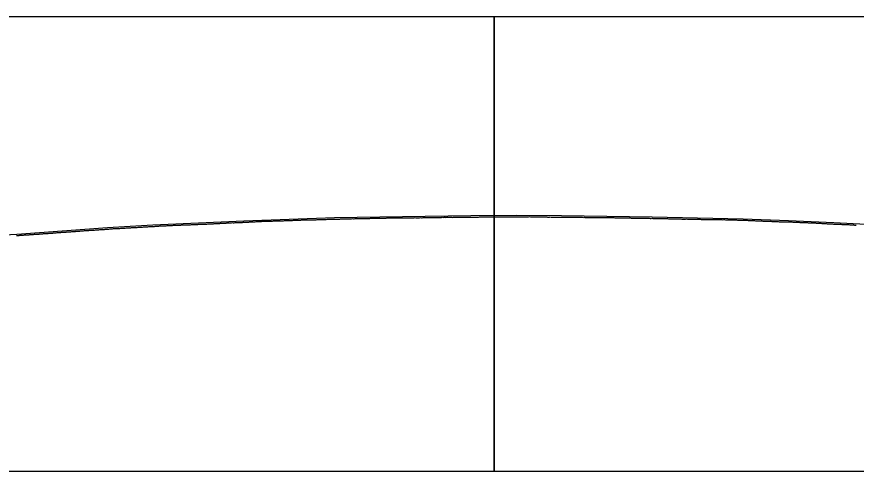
# Model space of a CAD drawing. Extents: x -3627 to 47473, y 2850 to 4350.
# Drawn here: x 25927 to 26852, y 3350 to 3850 of the extents above; entities that cross this region are included whole.
import ezdxf

# ---------------------------------------------------------------- set-up
doc = ezdxf.new("R2010")
doc.units = 0
for name, color, linetype in [('RD_DDB_Profile_EX', 7, 'Continuous'), ('RD_DDB_Profile_PR', 7, 'Continuous'), ('RD_SHT_ShtClip', 7, 'Continuous')]:
    doc.layers.add(name, color=color, linetype=linetype)

msp = doc.modelspace()

# ---------------------------------------------------------------- linework, layer by layer
at = {"layer": 'RD_DDB_Profile_EX'}
for points in [[(26164.836586, 3623.47488), (26165.833164, 3623.430385), (26166.827027, 3623.433305), (26167.828747, 3623.484015), (26168.829923, 3623.534665), (26169.831951, 3623.58217), (26170.833135, 3623.585925), (26171.834859, 3623.63357), (26172.8287, 3623.68641), (26173.825274, 3623.69468), (26174.827289, 3623.742265), (26175.82849, 3623.792905), (26176.830212, 3623.843595), (26177.832223, 3623.941255), (26178.833434, 3624.03899), (26179.826948, 3623.99764), (26180.828448, 3624.04817), (26181.825539, 3624.194675), (26182.827537, 3624.19529), (26183.828765, 3624.24877), (26184.830487, 3624.299465), (26185.831997, 3624.35002), (26186.825486, 3624.444335), (26187.827206, 3624.49507), (26188.828717, 3624.548405), (26189.830438, 3624.551845), (26190.827044, 3624.604075), (26191.829228, 3624.65218), (26193.047211, 3624.74667), (26194.049018, 3624.79743), (26195.050581, 3624.800885), (26196.044025, 3624.855975), (26197.045587, 3624.90676), (26198.047395, 3625.002315), (26199.053205, 3625.09874), (26200.046401, 3625.101295), (26201.048213, 3625.107185), (26202.050025, 3625.15532), (26203.043219, 3625.205275), (26204.045029, 3625.20599), (26205.046602, 3625.209305), (26206.048414, 3625.21), (26207.041838, 3625.25987), (26208.043413, 3625.26313), (26209.049686, 3625.262275), (26210.051498, 3625.312945), (26211.044686, 3625.3129), (26212.046497, 3625.361105), (26213.048307, 3625.361795), (26214.049889, 3625.410135), (26215.043301, 3625.45757), (26216.044883, 3625.510795), (26217.046694, 3625.511505), (26218.048504, 3625.55984), (26219.046158, 3625.60813), (26220.047968, 3625.658855), (26221.049779, 3625.659585), (26222.042958, 3625.70715), (26223.044768, 3625.70789), (26224.046577, 3625.708635), (26225.048168, 3625.80714), (26226.041561, 3625.80932), (26227.043152, 3625.814755), (26228.044961, 3625.863175), (26229.051254, 3625.90994), (26230.044428, 3625.9145), (26231.046237, 3626.01062), (26232.048047, 3626.059085), (26233.049645, 3626.05993), (26234.043026, 3626.06204), (26235.044834, 3626.11278), (26236.046434, 3626.163595), (26237.048244, 3626.214335), (26238.04102, 3626.21423), (26239.047318, 3626.26328), (26240.049131, 3626.35961), (26241.042503, 3626.40946), (26242.044313, 3626.412425), (26243.04574, 3626.46314), (26244.047756, 3626.51382), (26245.041119, 3626.46799), (26246.04255, 3626.51867), (26247.044361, 3626.56939), (26248.050869, 3626.568385), (26249.043851, 3626.57036), (26250.045663, 3626.62106), (26251.047474, 3626.66965), (26252.040656, 3626.719395), (26253.042466, 3626.72222), (26254.044276, 3626.725005), (26255.045915, 3626.72558), (26256.039263, 3626.771305), (26257.045578, 3626.77247), (26258.047021, 3626.823135), (26259.049028, 3626.87171), (26260.042374, 3626.92157), (26261.043821, 3626.924295), (26262.045633, 3626.98108), (26263.047633, 3626.981665), (26264.040616, 3626.977475), (26265.042426, 3627.02616)], [(26265.042426, 3627.02616), (26266.048746, 3627.075255), (26267.050391, 3627.077855), (26268.043728, 3627.125715), (26269.045186, 3627.17439), (26270.047, 3627.225115), (26271.040516, 3627.2749), (26272.041978, 3627.32363), (26273.04379, 3627.27631), (26274.045781, 3627.28081), (26275.04328, 3627.37513), (26276.045091, 3627.3778), (26277.046902, 3627.378505), (26278.048555, 3627.427195), (26279.041876, 3627.42705), (26280.043686, 3627.429675), (26281.045163, 3627.480345), (26282.047151, 3627.480985), (26283.044988, 3627.479225), (26284.046463, 3627.529895), (26285.03978, 3627.577855), (26286.046291, 3627.578775), (26287.047764, 3627.63135), (26288.041083, 3627.633125), (26289.047411, 3627.67839), (26290.049064, 3627.728995), (26291.042385, 3627.776935), (26292.044195, 3627.777655), (26293.041695, 3627.77972), (26294.043688, 3627.78034), (26295.045497, 3627.781025), (26296.042996, 3627.829285), (26297.044808, 3627.881915), (26298.0468, 3627.832515), (26299.044298, 3627.828845), (26300.046109, 3627.877575), (26301.039438, 3627.92547), (26302.045599, 3627.87841), (26303.04741, 3627.927125), (26304.040741, 3627.97501), (26305.046713, 3627.92804), (26306.048712, 3628.024695), (26307.042045, 3628.07455), (26308.048013, 3628.02559), (26309.041351, 3628.069405), (26310.043348, 3628.070095), (26311.049313, 3628.077165), (26312.042653, 3628.122975), (26313.044463, 3628.16968), (26314.046108, 3628.172325), (26315.043955, 3628.222515), (26316.045408, 3628.2232), (26317.038748, 3628.271035), (26318.045258, 3628.270005), (26319.046709, 3628.314605), (26320.04005, 3628.2726), (26321.046366, 3628.271665), (26322.048009, 3628.32228), (26323.041353, 3628.372135), (26324.047668, 3628.41913), (26325.04065, 3628.375185), (26326.042655, 3628.3758), (26327.048969, 3628.37283), (26328.041951, 3628.422655), (26329.043763, 3628.47129), (26330.05027, 3628.422385), (26331.043252, 3628.42221), (26332.045064, 3628.518745), (26333.042918, 3628.566905), (26334.044554, 3628.569645), (26335.046365, 3628.620365), (26336.048005, 3628.62306), (26337.041355, 3628.67084), (26338.043359, 3628.717355), (26339.049305, 3628.716335), (26340.042854, 3628.71821), (26341.044295, 3628.72099), (26342.0463, 3628.77164), (26343.039283, 3628.77353), (26344.041285, 3628.820065), (26345.047236, 3628.819065), (26346.049242, 3628.871795), (26347.042225, 3628.87368), (26348.044228, 3628.824315), (26349.045679, 3628.872955), (26350.039211, 3628.924775), (26351.045167, 3628.92177), (26352.047171, 3628.97038), (26353.040515, 3628.924325), (26354.041965, 3628.924995), (26355.043964, 3628.971615), (26356.049924, 3628.97265), (26357.043458, 3628.974475), (26358.04491, 3628.975145), (26359.046911, 3628.971775), (26360.039893, 3628.9236), (26361.041891, 3628.926255), (26362.047856, 3628.9753), (26363.041385, 3628.973065), (26364.04284, 3628.92777), (26365.044839, 3628.976405)], [(26365.044839, 3628.976405), (26366.046301, 3628.97708), (26367.039818, 3628.9749), (26368.046141, 3628.975955), (26369.047787, 3628.97656), (26370.041121, 3628.97443), (26371.042767, 3628.975055), (26372.044577, 3628.97774), (26373.037744, 3628.97554), (26374.044069, 3628.92856), (26375.045717, 3628.97915), (26376.047528, 3629.027895), (26377.040694, 3629.02961), (26378.042504, 3629.028365), (26379.044314, 3629.027165), (26380.042159, 3629.029265), (26381.043784, 3629.07808), (26382.045594, 3629.030715), (26383.047404, 3629.081405), (26384.040387, 3629.129325), (26385.042197, 3629.078145), (26386.043832, 3629.080815), (26387.045644, 3629.21857), (26388.038953, 3629.22211), (26389.040762, 3629.22842), (26390.042571, 3629.277355), (26391.044379, 3629.27812), (26392.045707, 3629.27892), (26393.039003, 3629.276985), (26394.040814, 3629.32601), (26395.047155, 3629.326745), (26396.048967, 3629.37753), (26397.042262, 3629.32914), (26398.043906, 3629.37822), (26399.045717, 3629.379005), (26400.047528, 3629.333215), (26401.04051, 3629.381315), (26402.042321, 3629.38208), (26403.043974, 3629.382905), (26404.045786, 3629.38367), (26405.039062, 3629.381855), (26406.040871, 3629.38428), (26407.04268, 3629.339915), (26408.044489, 3629.38581), (26409.037321, 3629.43407), (26410.039131, 3629.483265), (26411.045488, 3629.43544), (26412.047301, 3629.4362), (26413.040565, 3629.432845), (26414.042226, 3629.385285), (26415.044037, 3629.389185), (26416.045848, 3629.43685), (26417.039103, 3629.43514), (26418.040642, 3629.43896), (26419.042453, 3629.49123), (26420.044124, 3629.442025), (26421.045937, 3629.4413), (26422.039179, 3629.4882), (26423.040988, 3629.49045), (26424.042798, 3629.54123), (26425.044358, 3629.541985), (26426.042153, 3629.54147), (26427.043965, 3629.58934), (26428.045776, 3629.59014), (26429.047587, 3629.589535), (26430.04057, 3629.59074), (26431.042381, 3629.64154), (26432.044192, 3629.64234), (26433.046003, 3629.64449), (26434.038986, 3629.69294), (26435.040797, 3629.69374), (26436.047177, 3629.69268), (26437.0404, 3629.74251), (26438.041972, 3629.74058), (26439.043785, 3629.742745), (26440.045598, 3629.744875), (26441.038936, 3629.744655), (26442.040744, 3629.79545), (26443.042326, 3629.747505), (26444.044137, 3629.748285), (26445.041924, 3629.794995), (26446.043734, 3629.8445), (26447.045319, 3629.84529), (26448.047132, 3629.846105), (26449.040336, 3629.848445), (26450.042146, 3629.847985), (26451.04374, 3629.84754), (26452.036938, 3629.848585), (26453.038748, 3629.89818), (26454.045142, 3629.89586), (26455.046954, 3629.849115), (26456.039936, 3629.89892), (26457.041748, 3629.89852), (26458.043559, 3629.898155), (26459.045371, 3629.90015), (26460.038353, 3629.901115), (26461.040164, 3629.900765), (26462.041976, 3629.897075), (26463.048375, 3629.894735), (26464.041466, 3629.949085), (26465.043277, 3629.90106)], [(26465.043277, 3629.90106), (26466.045089, 3629.852995), (26467.038269, 3629.903945), (26468.040077, 3629.95251), (26469.041694, 3629.95222), (26470.043505, 3629.953055), (26471.036677, 3629.95394), (26472.042995, 3629.952785), (26473.044807, 3629.9536), (26474.046431, 3630.00227), (26475.0396, 3630.00315), (26476.04151, 3630.00394), (26477.043138, 3630.004755), (26478.036303, 3630.00457), (26479.042713, 3630.00451), (26480.044439, 3629.907345), (26481.037605, 3629.906125), (26482.044014, 3630.00399), (26483.04564, 3630.05373), (26484.038907, 3630.05456), (26485.045316, 3630.052385), (26486.038298, 3629.953265), (26487.040109, 3629.95408), (26488.046617, 3629.95404), (26489.039599, 3630.001645), (26490.041411, 3630.0514), (26491.039182, 3630.04922), (26492.0409, 3630.09889), (26493.047301, 3630.04886), (26494.040484, 3630.048675), (26495.042096, 3629.999505), (26496.039977, 3629.99845), (26497.041787, 3629.999285), (26498.043396, 3630.00009), (26499.041168, 3629.999145), (26500.043089, 3629.902245), (26501.036072, 3629.949715), (26502.042469, 3629.947435), (26503.044281, 3629.89944), (26504.037374, 3629.851555), (26505.04377, 3629.9469), (26506.045582, 3629.946545), (26507.038564, 3629.89872), (26508.045071, 3629.89759), (26509.038269, 3629.84741), (26510.044443, 3629.8488), (26511.046257, 3629.799575), (26512.039456, 3629.65311), (26513.045847, 3629.702155), (26514.038948, 3629.7032), (26515.040759, 3629.7539), (26516.047148, 3629.65424), (26517.040131, 3629.700245), (26518.041943, 3629.702235), (26519.039728, 3629.651715), (26520.041538, 3629.6537), (26521.043243, 3629.606855), (26522.04103, 3629.60259), (26523.04284, 3629.604565), (26524.035822, 3629.651795), (26525.042207, 3629.65087), (26526.044019, 3629.602875), (26527.041935, 3629.60247), (26528.043508, 3629.597745), (26529.04532, 3629.59848), (26530.043109, 3629.647985), (26531.044682, 3629.552725), (26532.037903, 3629.555295), (26533.039713, 3629.553245), (26534.046222, 3629.550965), (26535.047795, 3629.552965), (26536.041015, 3629.552825), (26537.042826, 3629.40747), (26538.044405, 3629.40674), (26539.046219, 3629.552195), (26540.039429, 3629.40593), (26541.04136, 3629.503975), (26542.042946, 3629.455895), (26543.036152, 3629.40575), (26544.042542, 3629.356165), (26545.044128, 3629.40551), (26546.045942, 3629.40492), (26547.039145, 3629.453515), (26548.041072, 3629.40541), (26549.042666, 3629.406065), (26550.044478, 3629.357945), (26551.037673, 3629.30901), (26552.039272, 3629.35488), (26553.041084, 3629.2591), (26554.047591, 3629.308185), (26555.040686, 3629.305585), (26556.042287, 3629.25626), (26557.04421, 3629.15925), (26558.045927, 3629.158705), (26559.039112, 3629.206255), (26560.040829, 3629.256915), (26561.042745, 3629.207595), (26562.035834, 3629.1585), (26563.037447, 3629.10918), (26564.043954, 3629.109335), (26565.045674, 3629.061075)], [(26565.045674, 3629.061075), (26566.038853, 3629.059815), (26567.040572, 3629.109345), (26568.042485, 3629.06109), (26569.044107, 3629.061755), (26570.037189, 3629.110485), (26571.039099, 3629.110105), (26572.040823, 3629.061805), (26573.06287, 3629.159435), (26574.040314, 3629.10852), (26575.042223, 3629.06132), (26576.043851, 3629.014065), (26577.045579, 3629.061655), (26578.038835, 3629.06146), (26579.040469, 3629.063165), (26580.042372, 3629.01384), (26581.039495, 3629.01617), (26582.041305, 3629.01688), (26583.043043, 3629.064915), (26584.044784, 3629.06564), (26585.037999, 3629.0163), (26586.039658, 3628.96788), (26587.041547, 3628.967755), (26588.038666, 3628.91948), (26589.040475, 3628.821), (26590.042225, 3628.821715), (26591.043978, 3628.82243), (26592.037085, 3628.822255), (26593.038837, 3628.822285), (26594.040712, 3628.77371), (26595.037826, 3628.72562), (26596.039635, 3628.72581), (26597.041397, 3628.777145), (26598.043161, 3628.777895), (26599.036242, 3628.67827), (26600.038051, 3628.678495), (26601.039768, 3628.679265), (26602.041627, 3628.63053), (26603.038779, 3628.63267), (26604.040514, 3628.534275), (26605.042326, 3628.43541), (26606.035379, 3628.484445), (26607.037156, 3628.485185), (26608.038966, 3628.43631), (26609.040776, 3628.437055), (26610.037912, 3628.439575), (26611.039675, 3628.440065), (26612.041509, 3628.440585), (26613.034534, 3628.340875), (26614.036302, 3628.34162), (26615.038111, 3628.342365), (26616.039921, 3628.343295), (26617.041718, 3628.294015), (26618.043529, 3628.244885), (26619.036537, 3628.29442), (26620.038323, 3628.34491), (26621.035444, 3628.29764), (26622.330549, 3628.248665), (26623.039065, 3628.24909), (26624.040881, 3628.24973), (26625.033871, 3628.199395), (26626.035704, 3628.15003), (26627.037694, 3628.250275), (26628.039683, 3628.20058), (26629.100011, 3628.05387), (26630.034531, 3628.10069), (26631.036468, 3628.200755), (26632.0384, 3628.10097), (26633.040325, 3627.951365), (26634.042259, 3628.001505), (26635.044194, 3628.00163), (26636.037046, 3628.051225), (26637.038928, 3628.00142), (26638.04081, 3627.951495), (26639.042679, 3627.95164), (26640.04456, 3627.951715), (26641.033169, 3627.95213), (26642.035051, 3627.9023), (26642.638934, 3627.932485), (26643.036912, 3627.95223), (26644.038741, 3627.952085), (26645.04057, 3627.85224), (26646.042382, 3627.852195), (26647.044212, 3627.852155), (26648.036971, 3627.85157), (26649.034611, 3627.85239), (26649.408396, 3627.83372), (26650.036408, 3627.802585), (26651.038177, 3627.80241), (26652.035745, 3627.703465), (26653.037523, 3627.703275), (26654.039302, 3627.702965), (26655.036891, 3627.703655), (26656.177858, 3627.6465), (26657.040405, 3627.60331), (26658.037947, 3627.604005), (26659.039649, 3627.603685), (26660.041368, 3627.503495), (26661.038906, 3627.504215), (26662.040636, 3627.50374), (26663.042361, 3627.503405)], [(26663.042361, 3627.503405), (26664.039841, 3627.50397), (26665.041511, 3627.55338), (26666.043195, 3627.45294), (26667.040673, 3627.45348), (26668.042368, 3627.503045), (26669.04405, 3627.402815), (26669.716781, 3627.36949), (26670.041515, 3627.35348), (26671.043141, 3627.40274), (26672.044779, 3627.352205), (26673.033144, 3627.35203), (26674.034772, 3627.30131), (26675.036413, 3627.200825), (26676.03385, 3627.20138), (26676.486243, 3627.20107), (26677.035454, 3627.20057), (26678.037141, 3627.2496), (26678.723439, 3627.25), (26679.160226, 3627.23744), (26680.036334, 3627.148735), (26681.042492, 3627.10019), (26682.039883, 3627.100525), (26683.255705, 3627.139915), (26684.034632, 3627.10103), (26685.041053, 3627.10176), (26686.038399, 3627.05193), (26687.035751, 3627.002175), (26688.042162, 3626.95293), (26689.039508, 3627.003), (26690.04107, 3626.95214), (26691.038373, 3626.902315), (26692.035677, 3626.90234), (26693.042055, 3626.902985), (26694.039358, 3626.90301), (26695.036662, 3626.902845), (26696.043035, 3626.90356), (26697.04035, 3626.903435), (26698.037612, 3626.90331), (26699.034884, 3626.8034), (26700.045402, 3626.80275), (26701.042665, 3626.80261), (26702.039936, 3626.8024), (26703.037212, 3626.85212), (26703.56409, 3626.85236), (26704.043517, 3626.85259), (26705.040749, 3626.75238), (26706.037979, 3626.801955), (26707.035202, 3626.80168), (26708.041501, 3626.75198), (26709.038731, 3626.701705), (26710.333552, 3626.7002), (26711.037972, 3626.699785), (26712.143307, 3626.645), (26713.042181, 3626.599265), (26714.039938, 3626.5485), (26715.036678, 3626.54771), (26716.041454, 3626.597915), (26717.103013, 3626.5459), (26718.039782, 3626.49934), (26718.682243, 3626.532305), (26719.033602, 3626.550225), (26720.039831, 3626.50022), (26721.041858, 3626.401535), (26722.03901, 3626.400845), (26723.041043, 3626.35212), (26724.033995, 3626.35264), (26725.040181, 3626.30255), (26726.033114, 3626.203205), (26727.03929, 3626.20302), (26728.041287, 3626.203945), (26729.038409, 3626.153235), (26730.040396, 3626.154365), (26730.641937, 3626.123695), (26731.037505, 3626.103465), (26732.03947, 3626.05456), (26733.036536, 3626.003625), (26734.03851, 3625.95478), (26735.044636, 3625.95427), (26736.03754, 3625.904595), (26737.043699, 3625.85422), (26737.411399, 3625.817305), (26738.03656, 3625.754555), (26739.03849, 3625.70557), (26740.035546, 3625.704015), (26741.037465, 3625.65471), (26742.034519, 3625.60359), (26743.036452, 3625.55456), (26744.18086, 3625.447145), (26745.035398, 3625.40396), (26746.041483, 3625.4531), (26747.034316, 3625.453065), (26748.040389, 3625.40231), (26749.042286, 3625.303135), (26750.044192, 3625.30372), (26751.032823, 3625.20525), (26752.034693, 3625.1059), (26753.036562, 3625.10624), (26754.038414, 3625.106545), (26755.040283, 3625.007025), (26756.042151, 3625.007505)], [(26756.042151, 3625.007505), (26757.039798, 3625.00942), (26757.719784, 3624.975015), (26758.032623, 3624.95964), (26759.034485, 3624.90968), (26760.036326, 3624.860245), (26761.038117, 3624.81055), (26762.039956, 3624.81057), (26763.04182, 3624.810565), (26764.039434, 3624.76262), (26764.489246, 3624.740305), (26765.041258, 3624.71281), (26766.034051, 3624.662525), (26767.035803, 3624.562955), (26768.037643, 3624.563055), (26769.039456, 3624.51316), (26770.041206, 3624.463265), (26771.258707, 3624.45397), (26772.040674, 3624.415615), (26773.04246, 3624.365515), (26774.035165, 3624.314255), (26775.036952, 3624.26451), (26776.038738, 3624.264405), (26777.040524, 3624.313955), (26778.038116, 3624.314675), (26779.039877, 3624.314005), (26780.041608, 3624.2641), (26781.034353, 3624.263415), (26782.036086, 3624.113455), (26783.03782, 3624.062825), (26784.035415, 3624.113355), (26785.037142, 3624.06303), (26786.034716, 3624.01402), (26787.036423, 3623.96428), (26788.038197, 3623.91414), (26789.035774, 3623.86521), (26790.037479, 3623.81433), (26791.035058, 3623.815375), (26791.567093, 3623.815105), (26792.036752, 3623.8144), (26793.034275, 3623.81443), (26794.035991, 3623.664915), (26795.037676, 3623.61421), (26796.03523, 3623.515435), (26797.036914, 3623.514715), (26798.034436, 3623.515195), (26798.336554, 3623.4999), (26799.036139, 3623.464705), (26800.03371, 3623.41537), (26801.035402, 3623.364425), (26802.037067, 3623.363155), (26803.034599, 3623.26414), (26804.036264, 3623.213535), (26805.106016, 3623.16054), (26806.035443, 3623.112725), (26807.032927, 3623.11285), (26808.034602, 3623.06142), (26809.036255, 3623.010325), (26810.033737, 3622.911605), (26811.035415, 3622.90991), (26812.032943, 3622.81085), (26813.034597, 3622.759445), (26814.032063, 3622.709455), (26815.0337, 3622.608495), (26816.035356, 3622.556885), (26817.032822, 3622.55696), (26818.035177, 3622.509595), (26818.64494, 3622.44963), (26819.041669, 3622.41052), (26820.034975, 3622.36187), (26821.037278, 3622.314575), (26822.034763, 3622.264625), (26823.045601, 3622.16747), (26824.039393, 3622.12041), (26825.046611, 3622.119495), (26825.414401, 3622.102055), (26826.039165, 3622.0723), (26827.032453, 3621.97491), (26828.038967, 3621.974355), (26829.03221, 3621.975825), (26830.03459, 3621.92806), (26831.040919, 3621.879375), (26832.183863, 3621.781695), (26833.040656, 3621.78131), (26834.034085, 3621.68258), (26835.036248, 3621.68383), (26836.042747, 3621.63505), (26837.035973, 3621.58547), (26838.038354, 3621.586565), (26839.035697, 3621.53709), (26840.038069, 3621.486985), (26841.040185, 3621.390685), (26842.037773, 3621.341065), (26843.039883, 3621.292915), (26844.033373, 3621.291865), (26845.039582, 3621.192045), (26846.033075, 3621.142975), (26847.039267, 3621.04509), (26848.041638, 3620.995585), (26849.034937, 3620.94637), (26850.041319, 3620.895225)], [(25964.85458, 3611.955695), (25965.848324, 3612.055605), (25966.84931, 3612.064635), (25967.851037, 3612.15681), (25968.849264, 3612.25958), (25969.85025, 3612.360135), (25970.852392, 3612.406405), (25971.846133, 3612.50209), (25972.851604, 3612.55549), (25973.853333, 3612.606125), (25974.847075, 3612.7018), (25975.849214, 3612.802325), (25976.850205, 3612.852915), (25977.848431, 3612.901385), (25978.850157, 3613.00204), (25979.851147, 3613.052625), (25980.844886, 3613.14832), (25981.851513, 3613.19738), (25982.852502, 3613.297985), (25983.846242, 3613.302115), (25984.847967, 3613.398565), (25985.853442, 3613.49769), (25986.847183, 3613.55183), (25987.849323, 3613.65235), (25988.851049, 3613.707205), (25989.848538, 3613.755655), (25990.850265, 3613.80629), (25991.851992, 3613.90272), (25992.849476, 3613.99687), (25993.85162, 3614.09741), (25994.845363, 3614.18883), (25995.85083, 3614.19644), (25996.844578, 3614.296345), (25997.850784, 3614.39555), (25998.852184, 3614.44601), (25999.845934, 3614.500195), (26000.852138, 3614.59942), (26001.845141, 3614.694955), (26002.846869, 3614.699915), (26003.853493, 3614.79469), (26004.847249, 3614.848915), (26005.852695, 3614.90241), (26006.846456, 3614.99798), (26007.848182, 3615.052955), (26008.845657, 3615.097045), (26009.847811, 3615.243205), (26010.849538, 3615.298215), (26011.847011, 3615.34663), (26012.848739, 3615.401645), (26013.842504, 3615.451555), (26014.848366, 3615.500605), (26015.850094, 3615.596865), (26016.848331, 3615.645355), (26017.850057, 3615.746005), (26018.843061, 3615.795845), (26019.849686, 3615.890505), (26020.843463, 3615.94485), (26021.844416, 3615.995425), (26022.850607, 3616.04466), (26023.844384, 3616.09901), (26024.850232, 3616.189125), (26025.844015, 3616.243505), (26026.845741, 3616.34861), (26027.851148, 3616.443315), (26028.844933, 3616.48875), (26029.84666, 3616.58942), (26030.844561, 3616.683145), (26031.846288, 3616.68383), (26032.844536, 3616.77771), (26033.846261, 3616.878415), (26034.847202, 3616.92904), (26035.845892, 3616.922715), (26036.847617, 3616.982495), (26037.840621, 3617.07779), (26038.846801, 3617.08152), (26039.848529, 3617.141275), (26040.846429, 3617.230395), (26041.848156, 3617.28108), (26042.841956, 3617.33556), (26043.847334, 3617.43011), (26044.841138, 3617.43461), (26045.843313, 3617.53513), (26046.849491, 3617.58895), (26047.842494, 3617.634185), (26048.848667, 3617.638035), (26049.842478, 3617.73332), (26050.843398, 3617.779295), (26051.850022, 3617.878345), (26052.843835, 3617.932895), (26053.844752, 3618.02886), (26054.84648, 3618.074935), (26055.840288, 3618.12945), (26056.841661, 3618.1391), (26057.843387, 3618.23059), (26058.849563, 3618.28899), (26059.842566, 3618.334225), (26060.844294, 3618.38489), (26061.846469, 3618.48084), (26062.848195, 3618.52697), (26063.841199, 3618.576795), (26064.842925, 3618.63204)], [(26064.842925, 3618.63204), (26065.844651, 3618.691765), (26066.846032, 3618.78769), (26067.839822, 3618.87858), (26068.841547, 3618.929285), (26069.84249, 3618.93886), (26070.844218, 3618.98953), (26071.838437, 3619.039295), (26072.839384, 3619.13544), (26073.841109, 3619.22727), (26074.8473, 3619.276415), (26075.840303, 3619.330695), (26076.842466, 3619.33569), (26077.844191, 3619.340795), (26078.845148, 3619.43258), (26079.83892, 3619.523665), (26080.840646, 3619.56563), (26081.842801, 3619.633745), (26082.843764, 3619.684375), (26083.837528, 3619.734275), (26084.839252, 3619.83064), (26085.840222, 3619.881285), (26086.842371, 3619.93186), (26087.844096, 3619.986875), (26088.8371, 3620.0367), (26089.838825, 3620.08741), (26090.845031, 3620.13227), (26091.84643, 3620.137055), (26092.840181, 3620.19554), (26093.841907, 3620.20048), (26094.84289, 3620.29255), (26095.844618, 3620.334765), (26096.838777, 3620.384515), (26097.839763, 3620.43939), (26098.84149, 3620.53168), (26099.843217, 3620.582425), (26100.836951, 3620.58651), (26101.838356, 3620.641195), (26102.840081, 3620.691905), (26103.841806, 3620.74261), (26104.834809, 3620.792435), (26105.836534, 3620.79727), (26106.843162, 3620.838005), (26107.844165, 3620.88452), (26108.837891, 3620.938555), (26109.839616, 3620.98928), (26110.840625, 3621.08172), (26111.842753, 3621.090515), (26112.83647, 3621.0945), (26113.837483, 3621.141065), (26114.839209, 3621.19179), (26115.840935, 3621.200595), (26116.834335, 3621.20029), (26117.83606, 3621.196955), (26118.837784, 3621.247665), (26119.839509, 3621.30236), (26120.84054, 3621.30696), (26121.834627, 3621.35673), (26122.840865, 3621.355925), (26123.837385, 3621.40801), (26124.839111, 3621.454755), (26125.840537, 3621.50525), (26126.834224, 3621.60515), (26127.835948, 3621.651945), (26128.837375, 3621.69857), (26129.839101, 3621.703165), (26130.840155, 3621.75381), (26131.842259, 3621.80439), (26132.831397, 3621.902065), (26133.832831, 3621.906375), (26134.834555, 3621.91085), (26135.835625, 3621.95774), (26136.837717, 3622.004595), (26137.839442, 3622.05533), (26138.840522, 3622.06338), (26139.834533, 3622.11315), (26140.83107, 3622.11533), (26141.83315, 3622.212285), (26142.834872, 3622.263), (26143.835969, 3622.360065), (26144.838045, 3622.41425), (26145.839149, 3622.41846), (26146.832773, 3622.46479), (26147.834844, 3622.5583), (26148.831391, 3622.567645), (26149.833114, 3622.621825), (26150.834575, 3622.72235), (26151.836299, 3622.769625), (26152.83024, 3622.86595), (26153.831363, 3622.91321), (26154.833086, 3622.92077), (26155.834551, 3622.971315), (26156.836276, 3623.022035), (26157.83342, 3623.02768), (26158.834892, 3623.124925), (26159.828471, 3623.17151), (26160.82962, 3623.268915), (26161.831664, 3623.27608), (26162.833386, 3623.326805), (26163.834863, 3623.38059), (26164.836586, 3623.47488)], [(26850.041319, 3620.895225), (26851.057685, 3620.894875), (26852.036903, 3620.896365)], [(25926.850397, 3609.30875), (25927.851376, 3609.40504), (25928.857582, 3609.45428), (25929.851754, 3609.50406), (25930.852732, 3609.600355), (25931.854458, 3609.651015), (25932.85269, 3609.74518), (25933.853668, 3609.75007), (25934.855396, 3609.800725), (25935.849563, 3609.90477), (25936.851286, 3610.00116), (25937.85675, 3610.04603), (25938.8505, 3610.050215), (25939.852225, 3610.15087), (25940.853626, 3610.251325), (25941.851857, 3610.295505), (25942.853582, 3610.34618), (25943.854564, 3610.40104), (25944.84831, 3610.49669), (25945.850035, 3610.551605), (25946.855919, 3610.64635), (25947.849667, 3610.741985), (25948.851392, 3610.796935), (25949.853117, 3610.856075), (25950.850604, 3610.950245), (25951.852331, 3611.0009), (25952.854473, 3611.101425), (25953.847477, 3611.19701), (25954.849202, 3611.25192), (25955.855413, 3611.346885), (25956.848416, 3611.400975), (25957.850143, 3611.45587), (25958.852284, 3611.50638), (25959.849771, 3611.604825), (25960.851498, 3611.659715), (25961.853225, 3611.710335), (25962.846967, 3611.80601), (25963.852436, 3611.859445), (25964.85458, 3611.955695)]]:
    msp.add_lwpolyline(points, dxfattribs=at)
at = {"layer": 'RD_DDB_Profile_PR'}
msp.add_lwpolyline([(25877.33, 3608.0885), (25927.33, 3610.955), (25977.33, 3614.476), (26027.33, 3617.994), (26077.33, 3620.938), (26127.33, 3623.2285), (26177.33, 3625.4925), (26227.33, 3627.4285), (26277.33, 3628.9925), (26327.33, 3629.987), (26377.33, 3630.6295), (26427.33, 3631.1895), (26477.33, 3631.6045), (26527.33, 3631.201), (26577.33, 3630.6615), (26627.33, 3629.836), (26677.33, 3628.815), (26727.33, 3627.8035), (26777.33, 3625.914), (26827.33, 3623.5745), (26877.33, 3621.0285)], dxfattribs=at)
at = {"layer": 'RD_SHT_ShtClip'}
for points in [[(24953.33, 3850), (24953.33, 3350), (26453.33, 3350), (26453.33, 3350), (26453.33, 3850), (26453.33, 3850)], [(26453.33, 3850), (26453.33, 3350), (27953.33, 3350), (27953.33, 3350), (27953.33, 3850), (27953.33, 3850)]]:
    msp.add_lwpolyline(points, close=True, dxfattribs=at)

doc.saveas('drawing.dxf')
